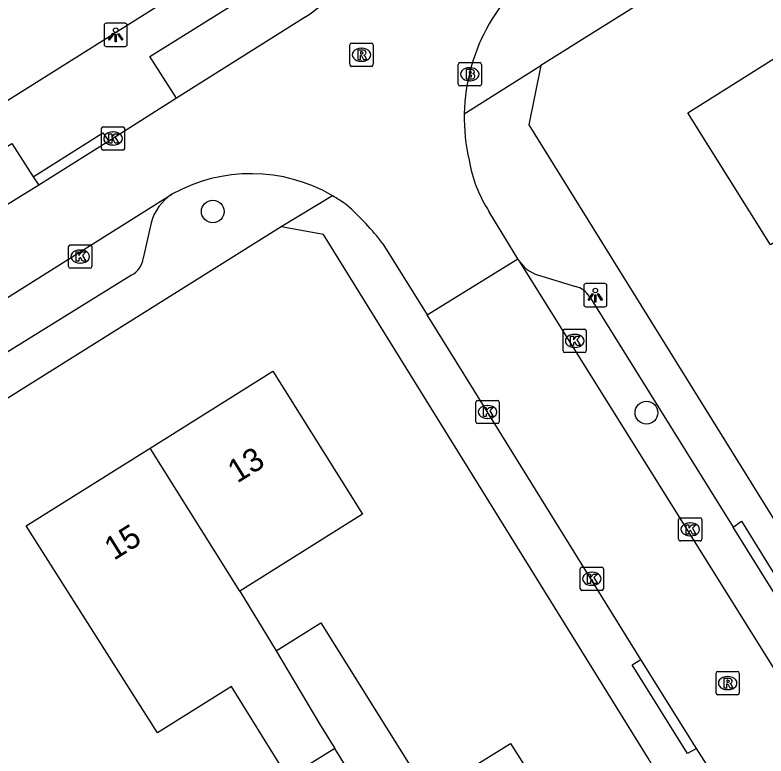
# Model space of a CAD drawing. Extents: x 159353 to 160616, y 385893 to 387321.
# Drawn here: x 159835.16 to 159867.44, y 386121.5 to 386153.33 of the extents above; entities that cross this region are included whole.
import ezdxf

# ---------------------------------------------------------------- set-up
doc = ezdxf.new("R2010")
doc.units = 0
for name, color, linetype in [('IMGEO_Boom', 7, 'Continuous'), ('IMGEO_Brandkraan', 7, 'Continuous'), ('IMGEO_Kolk', 7, 'Continuous'), ('IMGEO_Lichtpunt', 7, 'Continuous'), ('IMGEO_Pand', 7, 'Continuous'), ('IMGEO_Pand_nummerreeks', 7, 'Continuous'), ('IMGEO_Rijbaan_lokaal_open', 7, 'Continuous'), ('IMGEO_Rioolput', 7, 'Continuous'), ('IMGEO_Voetpad_open', 7, 'Continuous')]:
    doc.layers.add(name, color=color, linetype=linetype)

msp = doc.modelspace()

# ---------------------------------------------------------------- linework, layer by layer
at = {"layer": 'IMGEO_Boom'}
for centre in [(159843.661, 386144.888), (159862.302, 386136.247)]:
    msp.add_circle(centre, 0.489, dxfattribs=at)
at = {"layer": 'IMGEO_Brandkraan'}
for p, q in [((159854.208, 386150.356), (159854.208, 386151.208)), ((159854.283, 386151.282), (159855.135, 386151.282)), ((159855.209, 386151.208), (159855.209, 386150.356)), ((159854.696, 386151.062), (159854.721, 386151.062)), ((159855.135, 386150.282), (159854.283, 386150.282)), ((159854.719, 386150.502), (159854.694, 386150.502))]:
    msp.add_line(p, q, dxfattribs=at)
for points in [[(159854.208, 386150.356), (159854.208, 386151.208)], [(159854.283, 386151.282), (159855.135, 386151.282)], [(159855.209, 386151.208), (159855.209, 386150.356)], [(159854.556, 386150.982), (159854.556, 386150.582), (159854.769, 386150.582)], [(159854.787, 386150.982), (159854.556, 386150.982)], [(159854.735, 386150.901), (159854.681, 386150.901), (159854.681, 386150.825)], [(159854.681, 386150.825), (159854.734, 386150.825)], [(159854.743, 386150.749), (159854.681, 386150.749), (159854.681, 386150.668)], [(159854.681, 386150.668), (159854.743, 386150.668)], [(159855.135, 386150.282), (159854.283, 386150.282)]]:
    msp.add_lwpolyline(points, dxfattribs=at)
for centre, radius, start, end in [((159854.285, 386151.206), 0.0765, 91.552, 178.448), ((159854.285, 386151.206), 0.0765, 91.552, 178.448), ((159855.133, 386151.206), 0.0765, 1.552, 88.448), ((159855.133, 386151.206), 0.0765, 1.552, 88.448), ((159854.736, 386150.863), 0.0379, 267.8285, 90.9355), ((159854.791, 386150.837), 0.145, 59.4692, 91.5367), ((159854.816, 386150.884), 0.0922, 285.5137, 58.1501), ((159854.744, 386150.708), 0.0404, 269.8759, 90.5077), ((159854.775, 386150.833), 0.251, 268.6676, 293.5347), ((159854.821, 386150.692), 0.105, 301.3115, 78.989), ((159854.285, 386150.358), 0.0765, 181.552, 268.448), ((159854.285, 386150.358), 0.0765, 181.552, 268.448), ((159855.133, 386150.358), 0.0765, 271.552, 358.448), ((159855.133, 386150.358), 0.0765, 271.552, 358.448)]:
    msp.add_arc(centre, radius, start, end, dxfattribs=at)
for centre, major_axis, ratio, start_param, end_param in [((159854.695, 386150.782), (-0.387, 0.002), 0.722429, 4.712389, 7.853982), ((159854.72, 386150.782), (-0.39, 0.002), 0.717154, 1.570796, 4.712389)]:
    msp.add_ellipse(centre, major_axis=major_axis, ratio=ratio, start_param=start_param, end_param=end_param, dxfattribs=at)
at = {"layer": 'IMGEO_Kolk'}
for p, q in [((159838.872, 386147.598), (159838.872, 386148.45)), ((159838.947, 386148.524), (159839.799, 386148.524)), ((159839.36, 386148.304), (159839.385, 386148.304)), ((159839.873, 386148.45), (159839.873, 386147.598)), ((159839.383, 386147.744), (159839.358, 386147.744)), ((159839.799, 386147.524), (159838.947, 386147.524)), ((159837.539, 386143.452), (159838.391, 386143.452)), ((159837.464, 386142.526), (159837.464, 386143.378)), ((159837.952, 386143.232), (159837.977, 386143.232)), ((159838.465, 386143.378), (159838.465, 386142.526)), ((159837.975, 386142.672), (159837.95, 386142.672)), ((159838.391, 386142.452), (159837.539, 386142.452)), ((159858.715, 386138.905), (159858.715, 386139.757)), ((159858.79, 386139.831), (159859.642, 386139.831)), ((159859.203, 386139.611), (159859.228, 386139.611)), ((159859.716, 386139.757), (159859.716, 386138.905)), ((159859.226, 386139.051), (159859.201, 386139.051)), ((159859.642, 386138.831), (159858.79, 386138.831)), ((159854.971, 386135.85), (159854.971, 386136.702)), ((159855.046, 386136.776), (159855.898, 386136.776)), ((159855.972, 386136.702), (159855.972, 386135.85)), ((159855.459, 386136.556), (159855.484, 386136.556)), ((159855.898, 386135.776), (159855.046, 386135.776)), ((159855.482, 386135.996), (159855.457, 386135.996)), ((159863.684, 386130.809), (159863.684, 386131.661)), ((159863.759, 386131.735), (159864.611, 386131.735)), ((159864.172, 386131.515), (159864.197, 386131.515)), ((159864.685, 386131.661), (159864.685, 386130.809)), ((159864.195, 386130.955), (159864.17, 386130.955)), ((159864.611, 386130.735), (159863.759, 386130.735)), ((159859.528, 386129.612), (159860.38, 386129.612)), ((159859.453, 386128.686), (159859.453, 386129.538)), ((159859.941, 386129.392), (159859.966, 386129.392)), ((159860.454, 386129.538), (159860.454, 386128.686)), ((159860.38, 386128.612), (159859.528, 386128.612)), ((159859.964, 386128.832), (159859.939, 386128.832))]:
    msp.add_line(p, q, dxfattribs=at)
for points in [[(159838.872, 386147.598), (159838.872, 386148.45)], [(159838.947, 386148.524), (159839.799, 386148.524)], [(159839.873, 386148.45), (159839.873, 386147.598)], [(159839.193, 386148.224), (159839.316, 386148.224), (159839.316, 386148.073), (159839.446, 386148.224), (159839.61, 386148.224), (159839.464, 386148.073), (159839.617, 386147.824), (159839.465, 386147.824), (159839.38, 386147.988), (159839.316, 386147.921), (159839.316, 386147.824), (159839.193, 386147.824), (159839.193, 386148.224)], [(159839.799, 386147.524), (159838.947, 386147.524)], [(159837.539, 386143.452), (159838.391, 386143.452)], [(159837.464, 386142.526), (159837.464, 386143.378)], [(159837.785, 386143.152), (159837.908, 386143.152), (159837.908, 386143.001), (159838.038, 386143.152), (159838.202, 386143.152), (159838.056, 386143.001), (159838.209, 386142.752), (159838.057, 386142.752), (159837.972, 386142.916), (159837.908, 386142.849), (159837.908, 386142.752), (159837.785, 386142.752), (159837.785, 386143.152)], [(159838.465, 386143.378), (159838.465, 386142.526)], [(159838.391, 386142.452), (159837.539, 386142.452)], [(159858.715, 386138.905), (159858.715, 386139.757)], [(159858.79, 386139.831), (159859.642, 386139.831)], [(159859.716, 386139.757), (159859.716, 386138.905)], [(159859.036, 386139.531), (159859.159, 386139.531), (159859.159, 386139.38), (159859.289, 386139.531), (159859.453, 386139.531), (159859.307, 386139.38), (159859.46, 386139.131), (159859.308, 386139.131), (159859.223, 386139.295), (159859.159, 386139.228), (159859.159, 386139.131), (159859.036, 386139.131), (159859.036, 386139.531)], [(159859.642, 386138.831), (159858.79, 386138.831)], [(159854.971, 386135.85), (159854.971, 386136.702)], [(159855.046, 386136.776), (159855.898, 386136.776)], [(159855.972, 386136.702), (159855.972, 386135.85)], [(159855.292, 386136.476), (159855.415, 386136.476), (159855.415, 386136.325), (159855.545, 386136.476), (159855.709, 386136.476), (159855.563, 386136.325), (159855.716, 386136.076), (159855.564, 386136.076), (159855.479, 386136.24), (159855.415, 386136.173), (159855.415, 386136.076), (159855.292, 386136.076), (159855.292, 386136.476)], [(159855.898, 386135.776), (159855.046, 386135.776)], [(159863.684, 386130.809), (159863.684, 386131.661)], [(159863.759, 386131.735), (159864.611, 386131.735)], [(159864.685, 386131.661), (159864.685, 386130.809)], [(159864.005, 386131.435), (159864.128, 386131.435), (159864.128, 386131.284), (159864.258, 386131.435), (159864.422, 386131.435), (159864.276, 386131.284), (159864.429, 386131.035), (159864.277, 386131.035), (159864.192, 386131.199), (159864.128, 386131.132), (159864.128, 386131.035), (159864.005, 386131.035), (159864.005, 386131.435)], [(159864.611, 386130.735), (159863.759, 386130.735)], [(159859.528, 386129.612), (159860.38, 386129.612)], [(159859.453, 386128.686), (159859.453, 386129.538)], [(159859.774, 386129.312), (159859.897, 386129.312), (159859.897, 386129.161), (159860.027, 386129.312), (159860.191, 386129.312), (159860.045, 386129.161), (159860.198, 386128.912), (159860.046, 386128.912), (159859.961, 386129.076), (159859.897, 386129.009), (159859.897, 386128.912), (159859.774, 386128.912), (159859.774, 386129.312)], [(159860.454, 386129.538), (159860.454, 386128.686)], [(159860.38, 386128.612), (159859.528, 386128.612)]]:
    msp.add_lwpolyline(points, dxfattribs=at)
for centre, start, end in [((159838.949, 386148.448), 91.552, 178.448), ((159838.949, 386148.448), 91.552, 178.448), ((159839.797, 386148.448), 1.552, 88.448), ((159839.797, 386148.448), 1.552, 88.448), ((159838.949, 386147.6), 181.552, 268.448), ((159838.949, 386147.6), 181.552, 268.448), ((159839.797, 386147.6), 271.552, 358.448), ((159839.797, 386147.6), 271.552, 358.448), ((159837.541, 386143.376), 91.552, 178.448), ((159837.541, 386143.376), 91.552, 178.448), ((159838.389, 386143.376), 1.552, 88.448), ((159838.389, 386143.376), 1.552, 88.448), ((159837.541, 386142.528), 181.552, 268.448), ((159837.541, 386142.528), 181.552, 268.448), ((159838.389, 386142.528), 271.552, 358.448), ((159838.389, 386142.528), 271.552, 358.448), ((159858.792, 386139.755), 91.552, 178.448), ((159858.792, 386139.755), 91.552, 178.448), ((159859.64, 386139.755), 1.552, 88.448), ((159859.64, 386139.755), 1.552, 88.448), ((159858.792, 386138.907), 181.552, 268.448), ((159858.792, 386138.907), 181.552, 268.448), ((159859.64, 386138.907), 271.552, 358.448), ((159859.64, 386138.907), 271.552, 358.448), ((159855.048, 386136.7), 91.552, 178.448), ((159855.048, 386136.7), 91.552, 178.448), ((159855.896, 386136.7), 1.552, 88.448), ((159855.896, 386136.7), 1.552, 88.448), ((159855.048, 386135.852), 181.552, 268.448), ((159855.048, 386135.852), 181.552, 268.448), ((159855.896, 386135.852), 271.552, 358.448), ((159855.896, 386135.852), 271.552, 358.448), ((159863.761, 386131.659), 91.552, 178.448), ((159863.761, 386131.659), 91.552, 178.448), ((159864.609, 386131.659), 1.552, 88.448), ((159864.609, 386131.659), 1.552, 88.448), ((159863.761, 386130.811), 181.552, 268.448), ((159863.761, 386130.811), 181.552, 268.448), ((159864.609, 386130.811), 271.552, 358.448), ((159864.609, 386130.811), 271.552, 358.448), ((159859.53, 386129.536), 91.552, 178.448), ((159859.53, 386129.536), 91.552, 178.448), ((159860.378, 386129.536), 1.552, 88.448), ((159860.378, 386129.536), 1.552, 88.448), ((159859.53, 386128.688), 181.552, 268.448), ((159859.53, 386128.688), 181.552, 268.448), ((159860.378, 386128.688), 271.552, 358.448), ((159860.378, 386128.688), 271.552, 358.448)]:
    msp.add_arc(centre, 0.0765, start, end, dxfattribs=at)
for centre, major_axis, ratio, start_param, end_param in [((159839.359, 386148.024), (-0.387, 0.002), 0.722429, 4.712389, 7.853982), ((159839.384, 386148.024), (-0.39, 0.002), 0.717154, 1.570796, 4.712389), ((159837.951, 386142.952), (-0.387, 0.002), 0.722429, 4.712389, 7.853982), ((159837.976, 386142.952), (-0.39, 0.002), 0.717154, 1.570796, 4.712389), ((159859.202, 386139.331), (-0.387, 0.002), 0.722429, 4.712389, 7.853982), ((159859.227, 386139.331), (-0.39, 0.002), 0.717154, 1.570796, 4.712389), ((159855.458, 386136.276), (-0.387, 0.002), 0.722429, 4.712389, 7.853982), ((159855.483, 386136.276), (-0.39, 0.002), 0.717154, 1.570796, 4.712389), ((159864.171, 386131.235), (-0.387, 0.002), 0.722429, 4.712389, 7.853982), ((159864.196, 386131.235), (-0.39, 0.002), 0.717154, 1.570796, 4.712389), ((159859.94, 386129.112), (-0.387, 0.002), 0.722429, 4.712389, 7.853982), ((159859.965, 386129.112), (-0.39, 0.002), 0.717154, 1.570796, 4.712389)]:
    msp.add_ellipse(centre, major_axis=major_axis, ratio=ratio, start_param=start_param, end_param=end_param, dxfattribs=at)
at = {"layer": 'IMGEO_Lichtpunt'}
for p, q in [((159838.989, 386152.877), (159838.989, 386152.07)), ((159838.989, 386152.877), (159838.989, 386152.07)), ((159839.891, 386152.972), (159839.083, 386152.972)), ((159839.891, 386152.972), (159839.083, 386152.972)), ((159839.985, 386152.07), (159839.985, 386152.877)), ((159839.985, 386152.07), (159839.985, 386152.877)), ((159839.083, 386151.976), (159839.891, 386151.976)), ((159839.083, 386151.976), (159839.891, 386151.976)), ((159859.604, 386141.698), (159859.604, 386140.891)), ((159859.604, 386141.698), (159859.604, 386140.891)), ((159860.506, 386141.793), (159859.698, 386141.793)), ((159860.506, 386141.793), (159859.698, 386141.793)), ((159860.6, 386140.891), (159860.6, 386141.698)), ((159860.6, 386140.891), (159860.6, 386141.698)), ((159859.698, 386140.797), (159860.506, 386140.797)), ((159859.698, 386140.797), (159860.506, 386140.797))]:
    msp.add_line(p, q, dxfattribs=at)
for points in [[(159839.363, 386152.541), (159839.402, 386152.513), (159839.214, 386152.251), (159839.176, 386152.278), (159839.363, 386152.541)], [(159839.465, 386152.493), (159839.512, 386152.493), (159839.512, 386152.171), (159839.465, 386152.171), (159839.465, 386152.493)], [(159839.575, 386152.513), (159839.613, 386152.54), (159839.8, 386152.278), (159839.761, 386152.25), (159839.575, 386152.513)], [(159859.978, 386141.362), (159860.017, 386141.334), (159859.829, 386141.072), (159859.791, 386141.099), (159859.978, 386141.362)], [(159860.08, 386141.314), (159860.127, 386141.314), (159860.127, 386140.992), (159860.08, 386140.992), (159860.08, 386141.314)], [(159860.19, 386141.334), (159860.228, 386141.361), (159860.415, 386141.099), (159860.376, 386141.071), (159860.19, 386141.334)]]:
    msp.add_lwpolyline(points, dxfattribs=at)
for centre in [(159839.488, 386152.675), (159860.103, 386141.496)]:
    msp.add_circle(centre, 0.0994, dxfattribs=at)
for centre, start, end in [((159839.083, 386152.877), 90, 180), ((159839.083, 386152.877), 90, 180), ((159839.891, 386152.877), 0, 90), ((159839.891, 386152.877), 0, 90), ((159839.083, 386152.07), 180, 270), ((159839.083, 386152.07), 180, 270), ((159839.891, 386152.07), 270, 0), ((159839.891, 386152.07), 270, 360), ((159859.698, 386141.698), 90, 180), ((159859.698, 386141.698), 90, 180), ((159860.506, 386141.698), 0, 90), ((159860.506, 386141.698), 0, 90), ((159859.698, 386140.891), 180, 270), ((159859.698, 386140.891), 180, 270), ((159860.506, 386140.891), 270, 0), ((159860.506, 386140.891), 270, 360)]:
    msp.add_arc(centre, 0.0946, start, end, dxfattribs=at)
at = {"layer": 'IMGEO_Pand'}
for points in [[(159873.286, 386147.004), (159867.629, 386143.458), (159864.075, 386149.131), (159869.73, 386152.674)], [(159840.976, 386134.728), (159846.245, 386138.025), (159850.101, 386131.888), (159844.825, 386128.582)], [(159848.904, 386121.827), (159846.904, 386120.574), (159846.247, 386121.623), (159844.458, 386124.478), (159841.291, 386122.494), (159835.643, 386131.391), (159840.976, 386134.728)], [(159844.825, 386128.582), (159840.976, 386134.728)], [(159844.825, 386128.582), (159846.379, 386126.01)], [(159846.379, 386126.01), (159848.306, 386127.223), (159852.925, 386119.851), (159856.453, 386122.037), (159858.392, 386118.99), (159858.735, 386118.451)], [(159846.379, 386126.01), (159848.252, 386122.879), (159848.904, 386121.827)], [(159853.141, 386114.986), (159848.904, 386121.827)]]:
    msp.add_lwpolyline(points, dxfattribs=at)
at = {"layer": 'IMGEO_Rijbaan_lokaal_open'}
for points in [[(159847.629, 386153.235), (159842.103, 386149.755)], [(159842.103, 386149.755), (159839.187, 386147.906)], [(159839.187, 386147.906), (159836.181, 386146.026)], [(159836.181, 386146.026), (159834.287, 386144.854)], [(159831.11, 386138.866), (159841.905, 386145.628)], [(159856.775, 386142.851), (159855.542, 386144.875)], [(159850.973, 386143.505), (159852.881, 386140.456)], [(159852.881, 386140.456), (159856.775, 386142.851)], [(159856.775, 386142.851), (159856.835, 386142.755)], [(159856.835, 386142.755), (159877.345, 386109.956)], [(159862.065, 386125.649), (159854.453, 386137.92), (159852.881, 386140.456)], [(159864.459, 386121.826), (159862.065, 386125.649)], [(159866.899, 386117.869), (159866.743, 386118.245), (159864.459, 386121.826)]]:
    msp.add_lwpolyline(points, dxfattribs=at)
for centre, radius, start, end in [((159844.323, 386158.453), 6.178, 302.357, 350.802), ((159862.555, 386148.922), 8.087, 121.3558, 178.8272), ((159862.617, 386148.931), 8.148, 178.8991, 193.0831), ((159860.426, 386148.052), 5.826, 189.5354, 213.0456), ((159845.3, 386139.552), 6.96, 59.7564, 119.1976), ((159845.359, 386139.645), 6.85, 53.6482, 59.7939), ((159841.349, 386136.042), 12.179, 37.7945, 48.4942)]:
    msp.add_arc(centre, radius, start, end, dxfattribs=at)
at = {"layer": 'IMGEO_Rioolput'}
for p, q in [((159849.552, 386151.195), (159849.552, 386152.047)), ((159849.627, 386152.121), (159850.479, 386152.121)), ((159850.04, 386151.901), (159850.065, 386151.901)), ((159850.553, 386152.047), (159850.553, 386151.195)), ((159850.063, 386151.341), (159850.038, 386151.341)), ((159850.479, 386151.121), (159849.627, 386151.121)), ((159865.291, 386124.205), (159865.291, 386125.057)), ((159865.366, 386125.131), (159866.218, 386125.131)), ((159866.292, 386125.057), (159866.292, 386124.205)), ((159865.779, 386124.911), (159865.804, 386124.911)), ((159866.218, 386124.131), (159865.366, 386124.131)), ((159865.802, 386124.351), (159865.777, 386124.351))]:
    msp.add_line(p, q, dxfattribs=at)
for points in [[(159849.552, 386151.195), (159849.552, 386152.047)], [(159849.627, 386152.121), (159850.479, 386152.121)], [(159850.553, 386152.047), (159850.553, 386151.195)], [(159850.141, 386151.819), (159849.889, 386151.821), (159849.889, 386151.421)], [(159849.889, 386151.421), (159850.013, 386151.421), (159850.013, 386151.583), (159850.024, 386151.583)], [(159850.067, 386151.74), (159850.013, 386151.74), (159850.013, 386151.659)], [(159850.013, 386151.659), (159850.065, 386151.659)], [(159850.071, 386151.554), (159850.142, 386151.421), (159850.282, 386151.421), (159850.217, 386151.547)], [(159850.479, 386151.121), (159849.627, 386151.121)], [(159865.291, 386124.205), (159865.291, 386125.057)], [(159865.366, 386125.131), (159866.218, 386125.131)], [(159866.292, 386125.057), (159866.292, 386124.205)], [(159865.88, 386124.829), (159865.628, 386124.831), (159865.628, 386124.431)], [(159865.806, 386124.75), (159865.752, 386124.75), (159865.752, 386124.669)], [(159865.628, 386124.431), (159865.752, 386124.431), (159865.752, 386124.593), (159865.763, 386124.593)], [(159865.752, 386124.669), (159865.804, 386124.669)], [(159865.81, 386124.564), (159865.881, 386124.431), (159866.021, 386124.431), (159865.956, 386124.557)], [(159866.218, 386124.131), (159865.366, 386124.131)]]:
    msp.add_lwpolyline(points, dxfattribs=at)
for centre, radius, start, end in [((159849.629, 386152.045), 0.0765, 91.552, 178.448), ((159849.629, 386152.045), 0.0765, 91.552, 178.448), ((159850.477, 386152.045), 0.0765, 1.552, 88.448), ((159850.477, 386152.045), 0.0765, 1.552, 88.448), ((159850.023, 386151.53), 0.0533, 26.0293, 88.6989), ((159850.049, 386151.848), 0.19, 274.7715, 282.9687), ((159850.073, 386151.644), 0.0964, 77.0061, 93.1865), ((159850.087, 386151.701), 0.0378, 276.6634, 79.6772), ((159850.14, 386151.709), 0.109, 350.3612, 89.416), ((159850.138, 386151.709), 0.112, 277.5842, 350.9817), ((159850.122, 386151.494), 0.108, 29.5134, 73.7905), ((159849.629, 386151.197), 0.0765, 181.552, 268.448), ((159849.629, 386151.197), 0.0765, 181.552, 268.448), ((159850.477, 386151.197), 0.0765, 271.552, 358.448), ((159850.477, 386151.197), 0.0765, 271.552, 358.448), ((159865.368, 386125.055), 0.0765, 91.552, 178.448), ((159865.368, 386125.055), 0.0765, 91.552, 178.448), ((159866.216, 386125.055), 0.0765, 1.552, 88.448), ((159866.216, 386125.055), 0.0765, 1.552, 88.448), ((159865.812, 386124.654), 0.0964, 77.0061, 93.1865), ((159865.826, 386124.711), 0.0378, 276.6634, 79.6772), ((159865.879, 386124.719), 0.109, 350.3612, 89.416), ((159865.762, 386124.54), 0.0533, 26.0293, 88.6989), ((159865.788, 386124.858), 0.19, 274.7715, 282.9687), ((159865.877, 386124.719), 0.112, 277.5842, 350.9817), ((159865.861, 386124.504), 0.108, 29.5134, 73.7905), ((159865.368, 386124.207), 0.0765, 181.552, 268.448), ((159865.368, 386124.207), 0.0765, 181.552, 268.448), ((159866.216, 386124.207), 0.0765, 271.552, 358.448), ((159866.216, 386124.207), 0.0765, 271.552, 358.448)]:
    msp.add_arc(centre, radius, start, end, dxfattribs=at)
for centre, major_axis, ratio, start_param, end_param in [((159850.039, 386151.621), (-0.387, 0.002), 0.722429, 4.712389, 7.853982), ((159850.064, 386151.621), (-0.39, 0.002), 0.717154, 1.570796, 4.712389), ((159865.778, 386124.631), (-0.387, 0.002), 0.722429, 4.712389, 7.853982), ((159865.803, 386124.631), (-0.39, 0.002), 0.717154, 1.570796, 4.712389)]:
    msp.add_ellipse(centre, major_axis=major_axis, ratio=ratio, start_param=start_param, end_param=end_param, dxfattribs=at)
at = {"layer": 'IMGEO_Voetpad_open'}
for points in [[(159898.457, 386176.619), (159857.761, 386151.157)], [(159842.103, 386149.755), (159840.952, 386151.546), (159850.421, 386157.466)], [(159846.619, 386157.053), (159797.259, 386126.043)], [(159854.47, 386149.088), (159857.761, 386151.157)], [(159857.761, 386151.157), (159857.246, 386148.607), (159869.341, 386129.146)], [(159835.944, 386146.381), (159838.938, 386148.274), (159839.187, 386147.906)], [(159830.652, 386144.894), (159830.578, 386145.019), (159835.019, 386147.811), (159835.944, 386146.381)], [(159835.944, 386146.381), (159836.181, 386146.026)], [(159848.806, 386145.565), (159846.595, 386144.231)], [(159846.595, 386144.231), (159735.083, 386074.392)], [(159841.012, 386144.404), (159840.674, 386142.879)], [(159862.703, 386120.84), (159862.373, 386121.402), (159848.413, 386143.9), (159846.595, 386144.231)], [(159840.164, 386142.156), (159832.151, 386137.204)], [(159857.807, 386142.111), (159859.248, 386141.671)], [(159859.854, 386141.231), (159866.027, 386131.328)], [(159866.027, 386131.328), (159866.387, 386131.585), (159871.698, 386123), (159871.362, 386122.775)], [(159871.362, 386122.775), (159866.027, 386131.328)], [(159864.459, 386121.826), (159864.07, 386121.6), (159861.692, 386125.414), (159862.065, 386125.649)]]:
    msp.add_lwpolyline(points, dxfattribs=at)
for centre, radius, start, end in [((159843.067, 386143.842), 2.131, 123.061, 164.7118), ((159839.712, 386143.016), 0.972, 297.7192, 351.8829), ((159858.103, 386143.613), 1.531, 214.0845, 258.8624), ((159859.036, 386140.742), 0.953, 30.892, 77.1433)]:
    msp.add_arc(centre, radius, start, end, dxfattribs=at)

# ---------------------------------------------------------------- texts
at = {"layer": 'IMGEO_Pand_nummerreeks'}
for s, rotation, p in [('13', 32.0355, (159844.711, 386133.196)), ('15', 32.0341, (159839.41, 386129.879))]:
    msp.add_text(s, height=1, rotation=rotation, dxfattribs=at).set_placement(p)

doc.saveas('drawing.dxf')
